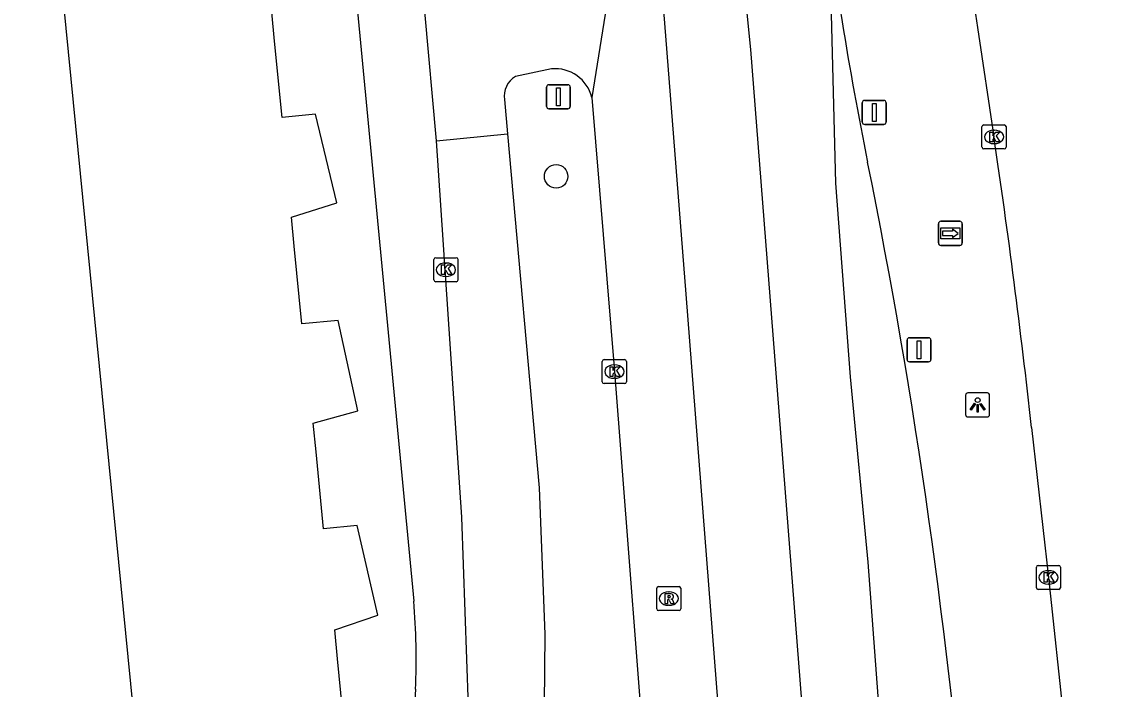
# Model space of a CAD drawing. Extents: x 162172 to 163187, y 382874 to 383684.
# Drawn here: x 163138.12 to 163183.33, y 383320.23 to 383347.96 of the extents above; entities that cross this region are included whole.
import ezdxf

# ---------------------------------------------------------------- set-up
doc = ezdxf.new("R2010")
doc.units = 0
for name, color, linetype in [('IMGEO_Afsluitpaal', 7, 'Continuous'), ('IMGEO_Boom', 7, 'Continuous'), ('IMGEO_Fietspad_open', 7, 'Continuous'), ('IMGEO_Kolk', 7, 'Continuous'), ('IMGEO_Lichtpunt', 7, 'Continuous'), ('IMGEO_Pand', 7, 'Continuous'), ('IMGEO_Rijbaan_lokaal_open', 7, 'Continuous'), ('IMGEO_Rijbaan_regionaal_gesloten', 7, 'Continuous'), ('IMGEO_Rioolput', 7, 'Continuous'), ('IMGEO_Verkeersbordpaal', 7, 'Continuous'), ('IMGEO_Voetpad_open', 7, 'Continuous'), ('IMGEO_Wegwijzer', 7, 'Continuous')]:
    doc.layers.add(name, color=color, linetype=linetype)

msp = doc.modelspace()

# ---------------------------------------------------------------- linework, layer by layer
at = {"layer": 'IMGEO_Afsluitpaal'}
for p, q in [((163173.031, 383343.797), (163173.031, 383344.597)), ((163173.031, 383344.597), (163173.031, 383343.797)), ((163173.131, 383344.697), (163173.921, 383344.697)), ((163173.921, 383344.697), (163173.131, 383344.697)), ((163174.021, 383344.597), (163174.021, 383343.797)), ((163174.021, 383343.797), (163174.021, 383344.597)), ((163173.921, 383343.697), (163173.131, 383343.697)), ((163173.131, 383343.697), (163173.921, 383343.697)), ((163174.892, 383333.936), (163174.892, 383334.736)), ((163174.892, 383334.736), (163174.892, 383333.936)), ((163174.992, 383334.836), (163175.782, 383334.836)), ((163175.782, 383334.836), (163174.992, 383334.836)), ((163175.882, 383334.736), (163175.882, 383333.936)), ((163175.882, 383333.936), (163175.882, 383334.736)), ((163175.782, 383333.836), (163174.992, 383333.836)), ((163174.992, 383333.836), (163175.782, 383333.836))]:
    msp.add_line(p, q, dxfattribs=at)
for points in [[(163173.451, 383344.572), (163173.601, 383344.572), (163173.601, 383343.822), (163173.451, 383343.822), (163173.451, 383344.572)], [(163175.312, 383334.711), (163175.462, 383334.711), (163175.462, 383333.961), (163175.312, 383333.961), (163175.312, 383334.711)]]:
    msp.add_lwpolyline(points, dxfattribs=at)
for centre, start, end in [((163173.131, 383344.597), 90, 180), ((163173.131, 383344.597), 90, 180), ((163173.921, 383344.597), 0, 90), ((163173.921, 383344.597), 360, 90), ((163173.131, 383343.797), 180, 270), ((163173.131, 383343.797), 180, 270), ((163173.921, 383343.797), 270, 0), ((163173.921, 383343.797), 270, 0), ((163174.992, 383334.736), 90, 180), ((163174.992, 383334.736), 90, 180), ((163175.782, 383334.736), 0, 90), ((163175.782, 383334.736), 360, 90), ((163174.992, 383333.936), 180, 270), ((163174.992, 383333.936), 180, 270), ((163175.782, 383333.936), 270, 0), ((163175.782, 383333.936), 270, 0)]:
    msp.add_arc(centre, 0.1, start, end, dxfattribs=at)
at = {"layer": 'IMGEO_Boom'}
msp.add_circle((163160.314, 383341.538), 0.489, dxfattribs=at)
at = {"layer": 'IMGEO_Fietspad_open'}
for points in [[(163158.292, 383343.31), (163159.613, 383328.6), (163159.848, 383322.52), (163159.749, 383312.263), (163159.889, 383312.253)], [(163156.814, 383312.173), (163156.81, 383315.579), (163156.397, 383327.38), (163155.349, 383343.02)]]:
    msp.add_lwpolyline(points, dxfattribs=at)
at = {"layer": 'IMGEO_Kolk'}
for p, q in [((163178.078, 383343.681), (163178.93, 383343.681)), ((163178.003, 383342.755), (163178.003, 383343.607)), ((163178.491, 383343.461), (163178.516, 383343.461)), ((163179.004, 383343.607), (163179.004, 383342.755)), ((163178.514, 383342.901), (163178.489, 383342.901)), ((163178.93, 383342.681), (163178.078, 383342.681)), ((163155.238, 383337.235), (163155.238, 383338.087)), ((163155.313, 383338.161), (163156.165, 383338.161)), ((163155.726, 383337.941), (163155.751, 383337.941)), ((163156.239, 383338.087), (163156.239, 383337.235)), ((163155.749, 383337.381), (163155.724, 383337.381)), ((163156.165, 383337.161), (163155.313, 383337.161)), ((163162.232, 383333.004), (163162.232, 383333.856)), ((163162.307, 383333.93), (163163.159, 383333.93)), ((163163.233, 383333.856), (163163.233, 383333.004)), ((163162.72, 383333.71), (163162.745, 383333.71)), ((163163.159, 383332.93), (163162.307, 383332.93)), ((163162.743, 383333.15), (163162.718, 383333.15)), ((163180.262, 383324.454), (163180.262, 383325.306)), ((163180.337, 383325.38), (163181.189, 383325.38)), ((163180.75, 383325.16), (163180.775, 383325.16)), ((163181.263, 383325.306), (163181.263, 383324.454)), ((163181.189, 383324.38), (163180.337, 383324.38)), ((163180.773, 383324.6), (163180.748, 383324.6))]:
    msp.add_line(p, q, dxfattribs=at)
for points in [[(163178.078, 383343.681), (163178.93, 383343.681)], [(163178.003, 383342.755), (163178.003, 383343.607)], [(163178.324, 383343.381), (163178.447, 383343.381), (163178.447, 383343.23), (163178.577, 383343.381), (163178.741, 383343.381), (163178.595, 383343.23), (163178.748, 383342.981), (163178.596, 383342.981), (163178.511, 383343.145), (163178.447, 383343.078), (163178.447, 383342.981), (163178.324, 383342.981), (163178.324, 383343.381)], [(163179.004, 383343.607), (163179.004, 383342.755)], [(163178.93, 383342.681), (163178.078, 383342.681)], [(163155.238, 383337.235), (163155.238, 383338.087)], [(163155.313, 383338.161), (163156.165, 383338.161)], [(163155.559, 383337.861), (163155.682, 383337.861), (163155.682, 383337.71), (163155.812, 383337.861), (163155.976, 383337.861), (163155.83, 383337.71), (163155.983, 383337.461), (163155.831, 383337.461), (163155.746, 383337.625), (163155.682, 383337.558), (163155.682, 383337.461), (163155.559, 383337.461), (163155.559, 383337.861)], [(163156.239, 383338.087), (163156.239, 383337.235)], [(163156.165, 383337.161), (163155.313, 383337.161)], [(163162.232, 383333.004), (163162.232, 383333.856)], [(163162.307, 383333.93), (163163.159, 383333.93)], [(163163.233, 383333.856), (163163.233, 383333.004)], [(163162.553, 383333.63), (163162.676, 383333.63), (163162.676, 383333.479), (163162.806, 383333.63), (163162.97, 383333.63), (163162.824, 383333.479), (163162.977, 383333.23), (163162.825, 383333.23), (163162.74, 383333.394), (163162.676, 383333.327), (163162.676, 383333.23), (163162.553, 383333.23), (163162.553, 383333.63)], [(163163.159, 383332.93), (163162.307, 383332.93)], [(163180.262, 383324.454), (163180.262, 383325.306)], [(163180.337, 383325.38), (163181.189, 383325.38)], [(163181.263, 383325.306), (163181.263, 383324.454)], [(163180.583, 383325.08), (163180.706, 383325.08), (163180.706, 383324.929), (163180.836, 383325.08), (163181, 383325.08), (163180.854, 383324.929), (163181.007, 383324.68), (163180.855, 383324.68), (163180.77, 383324.844), (163180.706, 383324.777), (163180.706, 383324.68), (163180.583, 383324.68), (163180.583, 383325.08)], [(163181.189, 383324.38), (163180.337, 383324.38)]]:
    msp.add_lwpolyline(points, dxfattribs=at)
for centre, start, end in [((163178.08, 383343.605), 91.552, 178.448), ((163178.08, 383343.605), 91.552, 178.448), ((163178.928, 383343.605), 1.552, 88.448), ((163178.928, 383343.605), 1.552, 88.448), ((163178.08, 383342.757), 181.552, 268.448), ((163178.08, 383342.757), 181.552, 268.448), ((163178.928, 383342.757), 271.552, 358.448), ((163178.928, 383342.757), 271.552, 358.448), ((163155.315, 383338.085), 91.552, 178.448), ((163155.315, 383338.085), 91.552, 178.448), ((163156.163, 383338.085), 1.552, 88.448), ((163156.163, 383338.085), 1.552, 88.448), ((163155.315, 383337.237), 181.552, 268.448), ((163155.315, 383337.237), 181.552, 268.448), ((163156.163, 383337.237), 271.552, 358.448), ((163156.163, 383337.237), 271.552, 358.448), ((163162.309, 383333.854), 91.552, 178.448), ((163162.309, 383333.854), 91.552, 178.448), ((163163.157, 383333.854), 1.552, 88.448), ((163163.157, 383333.854), 1.552, 88.448), ((163162.309, 383333.006), 181.552, 268.448), ((163162.309, 383333.006), 181.552, 268.448), ((163163.157, 383333.006), 271.552, 358.448), ((163163.157, 383333.006), 271.552, 358.448), ((163180.339, 383325.304), 91.552, 178.448), ((163180.339, 383325.304), 91.552, 178.448), ((163181.187, 383325.304), 1.552, 88.448), ((163181.187, 383325.304), 1.552, 88.448), ((163180.339, 383324.456), 181.552, 268.448), ((163180.339, 383324.456), 181.552, 268.448), ((163181.187, 383324.456), 271.552, 358.448), ((163181.187, 383324.456), 271.552, 358.448)]:
    msp.add_arc(centre, 0.0765, start, end, dxfattribs=at)
for centre, major_axis, ratio, start_param, end_param in [((163178.49, 383343.181), (-0.387, 0.002), 0.722429, 4.712389, 7.853982), ((163178.515, 383343.181), (-0.39, 0.002), 0.717154, 1.570796, 4.712389), ((163155.725, 383337.661), (-0.387, 0.002), 0.722429, 4.712389, 7.853982), ((163155.75, 383337.661), (-0.39, 0.002), 0.717154, 1.570796, 4.712389), ((163162.719, 383333.43), (-0.387, 0.002), 0.722429, 4.712389, 7.853982), ((163162.744, 383333.43), (-0.39, 0.002), 0.717154, 1.570796, 4.712389), ((163180.749, 383324.88), (-0.387, 0.002), 0.722429, 4.712389, 7.853982), ((163180.774, 383324.88), (-0.39, 0.002), 0.717154, 1.570796, 4.712389)]:
    msp.add_ellipse(centre, major_axis=major_axis, ratio=ratio, start_param=start_param, end_param=end_param, dxfattribs=at)
at = {"layer": 'IMGEO_Lichtpunt'}
for p, q in [((163177.324, 383332.448), (163177.324, 383331.641)), ((163177.324, 383332.448), (163177.324, 383331.641)), ((163178.226, 383332.543), (163177.418, 383332.543)), ((163178.226, 383332.543), (163177.418, 383332.543)), ((163178.32, 383331.641), (163178.32, 383332.448)), ((163178.32, 383331.641), (163178.32, 383332.448)), ((163177.418, 383331.547), (163178.226, 383331.547)), ((163177.418, 383331.547), (163178.226, 383331.547))]:
    msp.add_line(p, q, dxfattribs=at)
for points in [[(163177.698, 383332.112), (163177.737, 383332.084), (163177.549, 383331.822), (163177.511, 383331.849), (163177.698, 383332.112)], [(163177.8, 383332.064), (163177.847, 383332.064), (163177.847, 383331.742), (163177.8, 383331.742), (163177.8, 383332.064)], [(163177.91, 383332.084), (163177.948, 383332.111), (163178.135, 383331.849), (163178.096, 383331.821), (163177.91, 383332.084)]]:
    msp.add_lwpolyline(points, dxfattribs=at)
msp.add_circle((163177.823, 383332.246), 0.0994, dxfattribs=at)
for centre, start, end in [((163177.418, 383332.448), 90, 180), ((163177.418, 383332.448), 90, 180), ((163178.226, 383332.448), 0, 90), ((163178.226, 383332.448), 0, 90), ((163177.418, 383331.641), 180, 270), ((163177.418, 383331.641), 180, 270), ((163178.226, 383331.641), 270, 0), ((163178.226, 383331.641), 270, 360)]:
    msp.add_arc(centre, 0.0946, start, end, dxfattribs=at)
at = {"layer": 'IMGEO_Pand'}
for points in [[(163126.842, 383464.181), (163121.939, 383463.203), (163118.799, 383462.577), (163119.395, 383459.591), (163121.623, 383460.035), (163123.972, 383448.26), (163131.706, 383409.501), (163129.636, 383409.088), (163130.222, 383405.757), (163132.288, 383406.074), (163137.491, 383372.083), (163135.505, 383371.779), (163135.926, 383368.576), (163137.878, 383368.769), (163142.933, 383317.504), (163141.032, 383317.317), (163141.335, 383314.243)], [(163151.598, 383317.824), (163151.236, 383321.5), (163151.117, 383322.705), (163152.903, 383323.306), (163152.054, 383327.032), (163150.659, 383326.894), (163150.343, 383330.099), (163150.226, 383331.29), (163152.081, 383331.794), (163151.266, 383335.557), (163149.756, 383335.408), (163149.436, 383338.643), (163149.318, 383339.842), (163151.211, 383340.435), (163150.327, 383344.13), (163148.932, 383343.992), (163148.62, 383347.156), (163148.501, 383348.359)]]:
    msp.add_lwpolyline(points, dxfattribs=at)
at = {"layer": 'IMGEO_Rijbaan_lokaal_open'}
for points in [[(163155.349, 383343.02), (163154.38, 383353.776), (163153.48, 383362.281), (163152.722, 383368.003), (163152.664, 383368.444)], [(163160.121, 383346.003), (163158.622, 383345.683)], [(163158.167, 383344.726), (163158.292, 383343.31)], [(163155.349, 383343.02), (163158.292, 383343.31)]]:
    msp.add_lwpolyline(points, dxfattribs=at)
for centre, radius, start, end in [((163160.276, 383344.444), 1.567, 13.7837, 95.6792), ((163159.096, 383344.871), 0.94, 120.2756, 188.8674)]:
    msp.add_arc(centre, radius, start, end, dxfattribs=at)
at = {"layer": 'IMGEO_Rijbaan_regionaal_gesloten'}
for points in [[(163172.296, 383297.079), (163172.136, 383299.035), (163168.404, 383346.811), (163165.082, 383379.772), (163160.049, 383410.249), (163156.544, 383428.142), (163152.68, 383447.832), (163144.681, 383484.603), (163141.356, 383499.978), (163127.1, 383564.262), (163119.314, 383600.72), (163118.747, 383603.254)], [(163171.269, 383392.283), (163175.617, 383362.41), (163177.819, 383347.728), (163178.501, 383343.182)], [(163163.869, 383357.802), (163161.798, 383344.817)], [(163168.518, 383297.121), (163167.834, 383308.61), (163167.287, 383316.585), (163165.716, 383336.641), (163164.792, 383348.429), (163163.869, 383357.802)], [(163171.643, 383352.068), (163171.925, 383341.259), (163172.523, 383333.207), (163173.255, 383325.512), (163174.508, 383308.812), (163175.391, 383297.043)], [(163161.798, 383344.817), (163162.734, 383333.43), (163164.249, 383313.884), (163164.401, 383312.02)], [(163180.062, 383331.102), (163180.76, 383324.881), (163181.413, 383318.78), (163182.566, 383306.563), (163183.329, 383296.607)]]:
    msp.add_lwpolyline(points, dxfattribs=at)
for centre, radius, start, end in [((163282.483, 383364.879), 111.578, 186.59302, 188.72056), ((163314.699, 383370.812), 144.324, 189.1096, 191.46204), ((162856.245, 383295.399), 325.779, 6.2919, 8.43423), ((162920.76, 383291.165), 257.586, 4.71462, 11.41203)]:
    msp.add_arc(centre, radius, start, end, dxfattribs=at)
at = {"layer": 'IMGEO_Rioolput'}
for p, q in [((163164.493, 383323.576), (163164.493, 383324.428)), ((163164.568, 383324.502), (163165.42, 383324.502)), ((163164.981, 383324.282), (163165.006, 383324.282)), ((163165.494, 383324.428), (163165.494, 383323.576)), ((163165.42, 383323.502), (163164.568, 383323.502)), ((163165.004, 383323.722), (163164.979, 383323.722))]:
    msp.add_line(p, q, dxfattribs=at)
for points in [[(163164.493, 383323.576), (163164.493, 383324.428)], [(163164.568, 383324.502), (163165.42, 383324.502)], [(163165.494, 383324.428), (163165.494, 383323.576)], [(163165.082, 383324.2), (163164.83, 383324.202), (163164.83, 383323.802)], [(163164.83, 383323.802), (163164.954, 383323.802), (163164.954, 383323.964), (163164.965, 383323.964)], [(163165.008, 383324.121), (163164.954, 383324.121), (163164.954, 383324.04)], [(163164.954, 383324.04), (163165.006, 383324.04)], [(163165.012, 383323.935), (163165.083, 383323.802), (163165.223, 383323.802), (163165.158, 383323.928)], [(163165.42, 383323.502), (163164.568, 383323.502)]]:
    msp.add_lwpolyline(points, dxfattribs=at)
for centre, radius, start, end in [((163164.57, 383324.426), 0.0765, 91.552, 178.448), ((163164.57, 383324.426), 0.0765, 91.552, 178.448), ((163165.418, 383324.426), 0.0765, 1.552, 88.448), ((163165.418, 383324.426), 0.0765, 1.552, 88.448), ((163164.964, 383323.911), 0.0533, 26.0293, 88.6989), ((163164.99, 383324.229), 0.19, 274.7715, 282.9687), ((163165.014, 383324.025), 0.0964, 77.0061, 93.1865), ((163165.028, 383324.082), 0.0378, 276.6634, 79.6772), ((163165.081, 383324.09), 0.109, 350.3612, 89.416), ((163165.079, 383324.09), 0.112, 277.5842, 350.9817), ((163165.063, 383323.875), 0.108, 29.5134, 73.7905), ((163164.57, 383323.578), 0.0765, 181.552, 268.448), ((163164.57, 383323.578), 0.0765, 181.552, 268.448), ((163165.418, 383323.578), 0.0765, 271.552, 358.448), ((163165.418, 383323.578), 0.0765, 271.552, 358.448)]:
    msp.add_arc(centre, radius, start, end, dxfattribs=at)
for centre, major_axis, ratio, start_param, end_param in [((163164.98, 383324.002), (-0.387, 0.002), 0.722429, 4.712389, 7.853982), ((163165.005, 383324.002), (-0.39, 0.002), 0.717154, 1.570796, 4.712389)]:
    msp.add_ellipse(centre, major_axis=major_axis, ratio=ratio, start_param=start_param, end_param=end_param, dxfattribs=at)
at = {"layer": 'IMGEO_Verkeersbordpaal'}
for p, q in [((163159.914, 383344.448), (163159.914, 383345.248)), ((163159.914, 383345.248), (163159.914, 383344.448)), ((163160.014, 383345.348), (163160.804, 383345.348)), ((163160.804, 383345.348), (163160.014, 383345.348)), ((163160.904, 383345.248), (163160.904, 383344.448)), ((163160.904, 383344.448), (163160.904, 383345.248)), ((163160.804, 383344.348), (163160.014, 383344.348)), ((163160.014, 383344.348), (163160.804, 383344.348))]:
    msp.add_line(p, q, dxfattribs=at)
msp.add_lwpolyline([(163160.334, 383345.223), (163160.484, 383345.223), (163160.484, 383344.473), (163160.334, 383344.473), (163160.334, 383345.223)], dxfattribs=at)
for centre, start, end in [((163160.014, 383345.248), 90, 180), ((163160.014, 383345.248), 90, 180), ((163160.804, 383345.248), 0, 90), ((163160.804, 383345.248), 360, 90), ((163160.014, 383344.448), 180, 270), ((163160.014, 383344.448), 180, 270), ((163160.804, 383344.448), 270, 0), ((163160.804, 383344.448), 270, 0)]:
    msp.add_arc(centre, 0.1, start, end, dxfattribs=at)
at = {"layer": 'IMGEO_Voetpad_open'}
for points in [[(163149.827, 383370.295), (163150.44, 383364.807), (163150.966, 383359.852), (163154.401, 383323.899)], [(163154.475, 383320.235), (163154.317, 383317.622), (163154.142, 383315.722), (163153.803, 383312.211)]]:
    msp.add_lwpolyline(points, dxfattribs=at)
msp.add_arc((163126.497, 383321.503), 28.006, 357.4056, 4.9084, dxfattribs=at)
at = {"layer": 'IMGEO_Wegwijzer'}
for p, q in [((163176.294, 383339.673), (163177.084, 383339.673)), ((163177.084, 383339.673), (163176.294, 383339.673)), ((163176.194, 383338.773), (163176.194, 383339.573)), ((163176.194, 383339.573), (163176.194, 383338.773)), ((163177.184, 383339.573), (163177.184, 383338.773)), ((163177.184, 383338.773), (163177.184, 383339.573)), ((163177.084, 383338.673), (163176.294, 383338.673)), ((163176.294, 383338.673), (163177.084, 383338.673))]:
    msp.add_line(p, q, dxfattribs=at)
for points in [[(163176.295, 383339.405), (163177.083, 383339.405), (163177.083, 383338.941), (163176.295, 383338.941), (163176.295, 383339.405)], [(163176.36, 383339.257), (163176.36, 383339.173), (163176.36, 383339.089), (163176.771, 383339.089), (163176.771, 383339.006), (163177.018, 383339.173), (163176.771, 383339.34), (163176.771, 383339.257), (163176.36, 383339.257)]]:
    msp.add_lwpolyline(points, dxfattribs=at)
for centre, start, end in [((163176.294, 383339.573), 90, 180), ((163176.294, 383339.573), 90, 180), ((163177.084, 383339.573), 0, 90), ((163177.084, 383339.573), 360, 90), ((163176.294, 383338.773), 180, 270), ((163176.294, 383338.773), 180, 270), ((163177.084, 383338.773), 270, 0), ((163177.084, 383338.773), 270, 0)]:
    msp.add_arc(centre, 0.1, start, end, dxfattribs=at)

doc.saveas('drawing.dxf')
